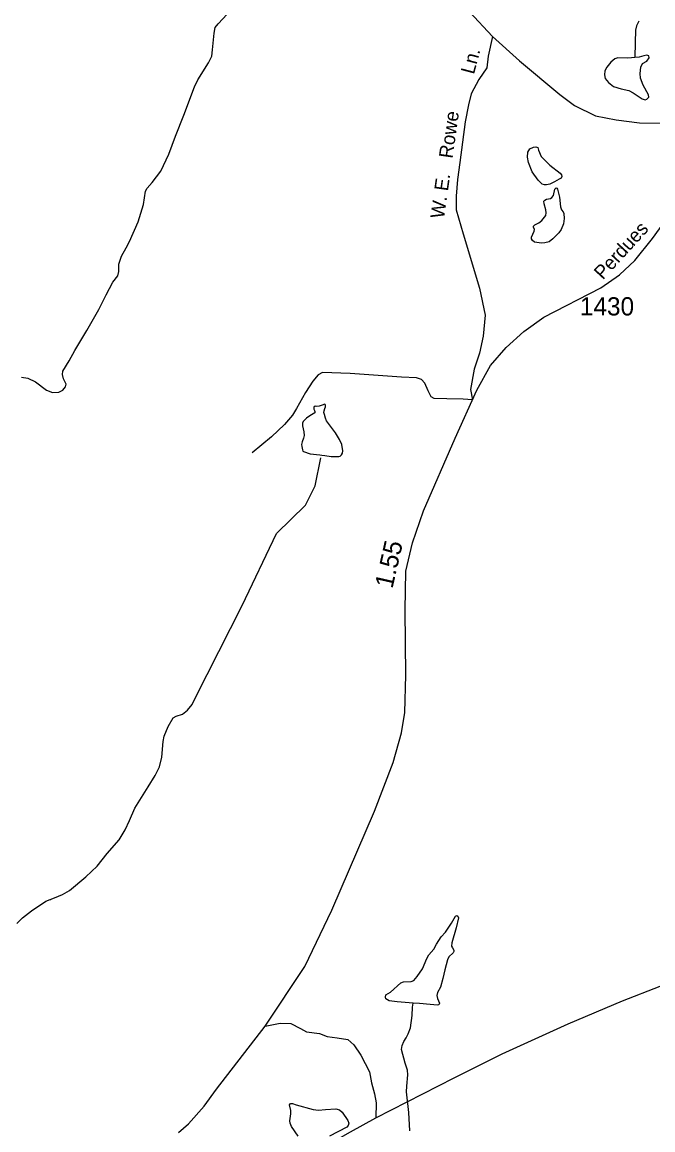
# Model space of a CAD drawing. Extents: x 2126262 to 2293712, y 749403 to 919119.
# Drawn here: x 2221366 to 2225687, y 867756 to 875346 of the extents above; entities that cross this region are included whole.
import ezdxf

# ---------------------------------------------------------------- set-up
doc = ezdxf.new("R2010")
doc.units = 0
for name, color, linetype in [('Exist Hydrographic Creek Single Shore', 7, 'Continuous'), ('Exist Hydrographic Misc Water Feature', 7, 'Continuous'), ('Exist Hydrographic Pond Under 1500 Sq Ft', 7, 'Continuous'), ('Exist Road Non-System Type 51', 7, 'Continuous'), ('Exist Road Non-System Type 51 Label', 7, 'Continuous'), ('Exist Road Primary NC Attributed', 7, 'Continuous'), ('Exist Road Secondary Mileage Hundredths English Label', 7, 'Continuous'), ('Exist Road Secondary Type 51 Attributed', 7, 'Continuous'), ('Exist Road Secondary Type 51 Label', 7, 'Continuous'), ('Exist Road Secondary Type 51 Number Label', 7, 'Continuous')]:
    doc.layers.add(name, color=color, linetype=linetype)

msp = doc.modelspace()

# ---------------------------------------------------------------- linework, layer by layer
at = {"layer": 'Exist Hydrographic Creek Single Shore'}
msp.add_lwpolyline([(2225590.9, 875354.2), (2225574.5, 875320.4), (2225569, 875290.8), (2225566.8, 875206.6), (2225563.6, 875105)], dxfattribs=at)
at = {"layer": 'Exist Hydrographic Misc Water Feature'}
for points in [[(2222547.5, 874902.7), (2222570.6, 874951.5), (2222642.7, 875068.4), (2222664.6, 875113.3), (2222671.1, 875155.9), (2222681, 875270.9), (2222688.6, 875310.3), (2222708.3, 875334.4), (2222770.6, 875400), (2222787, 875426.2), (2222791.3, 875443.7)], [(2221361, 872914.1), (2221403.7, 872906.4), (2221457.3, 872881.2), (2221531.7, 872825.4), (2221574.4, 872807.8), (2221616, 872811.1), (2221645.5, 872825.4), (2221663, 872848.4), (2221666.3, 872865.9), (2221649.9, 872903.1), (2221642.9, 872930.8), (2221645.1, 872954.9), (2221687.8, 873026.1), (2221726.1, 873096.2), (2221809.3, 873233.1), (2221891.4, 873376.6), (2221941.7, 873478.8), (2221987.7, 873564.2), (2222020.5, 873608), (2222028.2, 873638.6), (2222027.1, 873689), (2222045.7, 873743.8), (2222078.5, 873800.7), (2222100.4, 873842.3), (2222160.1, 873977.4), (2222196.2, 874096.7), (2222210.4, 874187.6), (2222221.4, 874208.5), (2222257.5, 874246.8), (2222316.6, 874325.1), (2222371.3, 874442.3), (2222417.3, 874566), (2222474.2, 874708.8), (2222547.5, 874902.7)], [(2223418.3, 872378.5), (2223440.2, 872376.7), (2223484.3, 872371), (2223506.3, 872369.2), (2223526.1, 872369.4), (2223536.2, 872369.5), (2223544.2, 872371.5), (2223554.2, 872381.6), (2223560.2, 872393.7), (2223563.9, 872409.7), (2223555.7, 872451.6), (2223539.5, 872485.4), (2223513, 872531.2), (2223484.7, 872569), (2223464.4, 872596.8), (2223452.1, 872614.7), (2223444.1, 872632.7), (2223438, 872658.6), (2223433.9, 872670.5), (2223435.7, 872682.5), (2223439.8, 872698.6), (2223443.5, 872710.6), (2223443.5, 872722.6), (2223441.5, 872726.6), (2223437.6, 872728.5), (2223427.5, 872724.4), (2223415.4, 872718.4), (2223401.5, 872714.3), (2223385.5, 872712.1), (2223373.4, 872714.1), (2223365.4, 872707.9), (2223363.7, 872694), (2223369.7, 872684), (2223371.7, 872678), (2223371.9, 872670), (2223360.1, 872661.9), (2223336.1, 872649.7), (2223314.1, 872633.6), (2223298.5, 872617.5), (2223292.4, 872609.4), (2223286.4, 872597.3), (2223286.6, 872579.4), (2223290.7, 872559.4), (2223295.1, 872539.5), (2223297.3, 872513.4), (2223293.4, 872495.5), (2223285.4, 872469.4), (2223279.7, 872451.3), (2223281.7, 872437.4), (2223284, 872427.4), (2223286, 872415.4), (2223289.9, 872405.5), (2223294.2, 872403.4), (2223338.3, 872387.8), (2223406.2, 872380.5), (2223418.3, 872378.5)], [(2222553.5, 870718.9), (2222872.2, 871349.4), (2223109.3, 871843.1), (2223308.2, 872035.9), (2223373.2, 872169), (2223413.4, 872361.7)], [(2221329.8, 869168.6), (2221368.1, 869208), (2221429.4, 869256.2), (2221527.9, 869323), (2221586.4, 869345.5), (2221643.3, 869368.5), (2221689.3, 869395.8), (2221802.1, 869490), (2221878.7, 869562.3), (2221947.6, 869649.9), (2222030.8, 869742.4), (2222071.3, 869812.4), (2222101.9, 869876), (2222137, 869960.3), (2222228.5, 870105.3), (2222277.7, 870184.1), (2222307.3, 870242.2), (2222322.6, 870309.8), (2222331.4, 870416), (2222337.9, 870453.2), (2222365.3, 870520), (2222401.4, 870578.1), (2222422.2, 870589.7), (2222463.8, 870605), (2222497.7, 870631.3), (2222530.6, 870670.7), (2222553.5, 870718.9)], [(2221555.2, 869329.8), (2221556.8, 869331.1)], [(2224021.7, 867747.8), (2224015.2, 867873.5), (2223998.8, 868015.6), (2224001, 868055.7), (2224007.5, 868132.2), (2224006.4, 868163.9), (2223990, 868212), (2223966, 868305.5), (2223970.4, 868332.8), (2223980.2, 868361.3), (2223997.7, 868386.4), (2224011.9, 868413.7), (2224026.1, 868454.2), (2224038.1, 868538.4), (2224040.3, 868596.3), (2224044.7, 868623.7)]]:
    msp.add_lwpolyline(points, dxfattribs=at)
msp.add_lwpolyline([(2225014.1, 874252.8), (2224981.2, 874237), (2224958.1, 874232.1), (2224944.8, 874232.1), (2224929, 874237), (2224901, 874262.5), (2224860.9, 874319.7), (2224835.3, 874385.4), (2224829.3, 874420.7), (2224831.7, 874454.8), (2224845.1, 874477.9), (2224870.6, 874490), (2224885.2, 874492.5), (2224898.6, 874486.4), (2224903.4, 874469.4), (2224922.9, 874425.6), (2224952.1, 874395.1), (2224982.5, 874367.2), (2225051.8, 874311.2), (2225061.5, 874299), (2225063.9, 874288.1), (2225059.1, 874278.3), (2225045.7, 874271)], close=True, dxfattribs=at)
at = {"layer": 'Exist Hydrographic Pond Under 1500 Sq Ft'}
for points in [[(2225563.6, 875105), (2225540.6, 875101.1), (2225515.5, 875098.9), (2225447.7, 875101.1), (2225428.1, 875094.6), (2225399.6, 875072.7), (2225371.2, 875038.8), (2225359.2, 875013.7), (2225355.9, 874985.2), (2225361.4, 874960.1), (2225383.3, 874931.7), (2225417.1, 874906.5), (2225469.6, 874890.1), (2225523.1, 874878.1), (2225552.6, 874861.7), (2225614.9, 874820.1), (2225634.6, 874814.7), (2225646.6, 874819), (2225659.7, 874833.3), (2225658.6, 874848.6), (2225621.5, 874915.3), (2225601.8, 874963.4), (2225600.7, 874994), (2225605.1, 875038.8), (2225616, 875062.9), (2225646.6, 875079.3), (2225661.9, 875102.2), (2225660.8, 875115.3), (2225646.6, 875120.8), (2225625.8, 875115.3), (2225594.1, 875106.6)], [(2225079.7, 874001.3), (2225076.1, 873964.8), (2225060.3, 873925.9), (2225043.3, 873901.5), (2225003.1, 873861.4), (2224976.4, 873841.9), (2224948.4, 873833.4), (2224924.1, 873832.2), (2224875.5, 873839.5), (2224862.1, 873849.2), (2224856, 873861.4), (2224856, 873872.3), (2224874.2, 873913.7), (2224875.5, 873925.9), (2224870.6, 873941.7), (2224870.6, 873947.8), (2224877.9, 873957.5), (2224905.9, 873972.1), (2224927.7, 873987.9), (2224953.3, 874020.8), (2224956.9, 874039), (2224954.5, 874060.9), (2224943.6, 874102.3), (2224941.1, 874119.3), (2224947.2, 874126.6), (2224958.1, 874132.7), (2224986.1, 874138.8), (2224994.6, 874143.7), (2225005.6, 874159.5), (2225016.5, 874202.1), (2225025, 874210.6), (2225028.7, 874209.4), (2225034.7, 874202.1), (2225046.9, 874146.1), (2225054.2, 874081.6), (2225061.5, 874059.7), (2225072.4, 874046.3), (2225078.5, 874034.2)], [(2224044.7, 868623.7), (2223935.4, 868634), (2223880.8, 868639.4), (2223858.9, 868652.5), (2223854.6, 868665.7), (2223858.9, 868681), (2223890.6, 868699.6), (2223960.5, 868763), (2223978, 868770.6), (2224030.5, 868772.8), (2224050.1, 868779.4), (2224073.1, 868806.7), (2224109.2, 868858.1), (2224137.6, 868929.2), (2224152.9, 868955.4), (2224186.7, 868993.7), (2224205.3, 869027.6), (2224237, 869078.5), (2224266.5, 869111.3), (2224308, 869171.4), (2224335.3, 869220.7), (2224345.2, 869225), (2224351.7, 869219.6), (2224356.1, 869208.6), (2224340.8, 869140.8), (2224309.1, 869037), (2224308, 869014), (2224313.5, 869003.1), (2224323.3, 868987.8), (2224323.3, 868977.9), (2224319, 868968.1), (2224290.5, 868941.8), (2224279.6, 868920), (2224261, 868852.2), (2224249, 868793.2), (2224232.6, 868733.6), (2224211.9, 868696.4), (2224207.5, 868676.7), (2224211.9, 868655.9), (2224225, 868624.2), (2224221.7, 868613.3), (2224211.9, 868610), (2224161.6, 868615.5), (2224089.5, 868622)]]:
    msp.add_lwpolyline(points, close=True, dxfattribs=at)
msp.add_lwpolyline([(2223256.4, 867711.7), (2223210.5, 867779.5), (2223202.9, 867801.4), (2223199.6, 867816.7), (2223207.2, 867865.9), (2223206.1, 867888.8), (2223197.4, 867927.1), (2223204, 867935.8), (2223217.1, 867936.9), (2223244.4, 867926), (2223360.2, 867894.3), (2223397.4, 867891), (2223445.4, 867894.3), (2223514.3, 867898.7), (2223539.4, 867892.1), (2223559.1, 867875.7), (2223598.4, 867819.9), (2223603.9, 867801.4), (2223600.6, 867785), (2223589.7, 867774), (2223472.4, 867712.9)], dxfattribs=at)
at = {"layer": 'Exist Road Non-System Type 51'}
for points in [[(2224588.7, 875246.9), (2224558.4, 875114.4), (2224550, 875033.5), (2224494.9, 874953.2), (2224442, 874855.5), (2224423.8, 874780.2), (2224401.5, 874664.3), (2224363.9, 874384.7), (2224349.9, 874267.4), (2224340.2, 874153), (2224338.7, 874060.4), (2224387.6, 873895.7), (2224500.3, 873523.7), (2224538, 873338.1), (2224525.4, 873194), (2224500.3, 873078.2), (2224462.7, 872969.3), (2224439, 872829.7), (2224451.5, 872757.1)], [(2224451.5, 872757.1), (2224388.1, 872763.4), (2224275.1, 872766.2), (2224190, 872767.6), (2224169.1, 872778.8), (2224146.8, 872820.6), (2224125.9, 872872.3), (2224101.6, 872897.3), (2224068.2, 872909.8), (2223965, 872912.6), (2223613.5, 872939.2), (2223424.4, 872946.1), (2223393.8, 872929.4), (2223357.5, 872886.1), (2223307.3, 872809.4), (2223244.5, 872697.7), (2223218, 872653), (2223162.3, 872588.8), (2223073.4, 872505.7), (2222942.3, 872394.1)], [(2223029.9, 868466.5), (2223133.4, 868486.5), (2223205.9, 868485.1), (2223272.8, 868450.2), (2223314.7, 868426.5), (2223402.5, 868416.7), (2223456.9, 868395.8), (2223523.9, 868386), (2223597.3, 868373.9), (2223637.7, 868339), (2223686.6, 868267.9), (2223744.9, 868153.9), (2223760.2, 868078.5), (2223781.2, 868003.1), (2223790.9, 867940.3), (2223789.5, 867837)]]:
    msp.add_lwpolyline(points, dxfattribs=at)
at = {"layer": 'Exist Road Primary NC Attributed'}
msp.add_lwpolyline([(2222453.9, 867027.3), (2222794.9, 867269.3), (2223099.8, 867448.8), (2223615.4, 867742.8), (2223789.5, 867837), (2224326.1, 868113.1), (2224656, 868276.3), (2225107.3, 868482.6), (2225480.1, 868640.3), (2225736.7, 868740.8), (2226668.5, 869062.5), (2227187.9, 869232.2), (2227767.6, 869438.7), (2228256.7, 869601.6), (2229223.7, 869941.9), (2229464.6, 870033.7), (2229720.7, 870139.4), (2229932.7, 870239.9), (2230221, 870397.4), (2230467.7, 870554.9), (2231469.5, 871281)], dxfattribs=at)
at = {"layer": 'Exist Road Secondary Type 51 Attributed'}
for points in [[(2223166.1, 877446.9), (2223316, 877295), (2223408.1, 877189), (2223502.9, 877060.5), (2223600.5, 876937.7), (2223667.5, 876817.7), (2223722.9, 876687.5), (2223781.5, 876522.8), (2223812.2, 876425.1), (2223873.5, 876218.5), (2223920.9, 876084.5), (2223951.3, 876018.8), (2224021.1, 875921.1), (2224188.4, 875706.1), (2224430.4, 875417.9), (2224588.7, 875246.9), (2224772.7, 875080.8), (2225049.8, 874849.9), (2225150.2, 874774.5), (2225293.9, 874704.8), (2225436.1, 874676.8), (2225595.1, 874657.3), (2226244.4, 874654.5)], [(2222436.7, 867736.7), (2222505.7, 867797.4), (2222613.1, 867917.5), (2222696.8, 868034.7), (2223029.9, 868466.5), (2223301.8, 868874.1), (2223488.4, 869260.6), (2223780.6, 869939.8), (2223908.9, 870272), (2223964.7, 870475.8), (2223987, 870615.4), (2223995.4, 870871.1), (2223989.8, 871316.9), (2223995.4, 871584.9), (2224039.9, 871778.9), (2224115.2, 871996.6), (2224332.3, 872495.3), (2224481.6, 872824.7), (2224575.7, 872994.3), (2224681.7, 873117.1), (2224804.4, 873226), (2224941.1, 873323.7), (2225331.1, 873526.8), (2225458.9, 873615.5), (2225564.9, 873713.2), (2225684.9, 873863.9), (2226018.8, 874325.8)]]:
    msp.add_lwpolyline(points, dxfattribs=at)

# ---------------------------------------------------------------- texts
at = {"layer": 'Exist Road Non-System Type 51 Label'}
for s, rotation, p in [('Ln.', 75.10302, (2224461.4, 874984.2)), ('W. E.   Rowe', 81.98921, (2224256.5, 873996.3))]:
    msp.add_text(s, height=95, rotation=rotation, dxfattribs=at).set_placement(p)
at = {"layer": 'Exist Road Secondary Mileage Hundredths English Label'}
msp.add_text('1.55', height=125, rotation=77.09442, dxfattribs=at).set_placement((2223902.7, 871460.1))
at = {"layer": 'Exist Road Secondary Type 51 Label'}
msp.add_text('Perdues', height=95, rotation=47.59666, dxfattribs=at).set_placement((2225345, 873575.9))
at = {"layer": 'Exist Road Secondary Type 51 Number Label'}
msp.add_text('1430', height=125, dxfattribs=at).set_placement((2225187.2, 873336.4))

doc.saveas('drawing.dxf')
